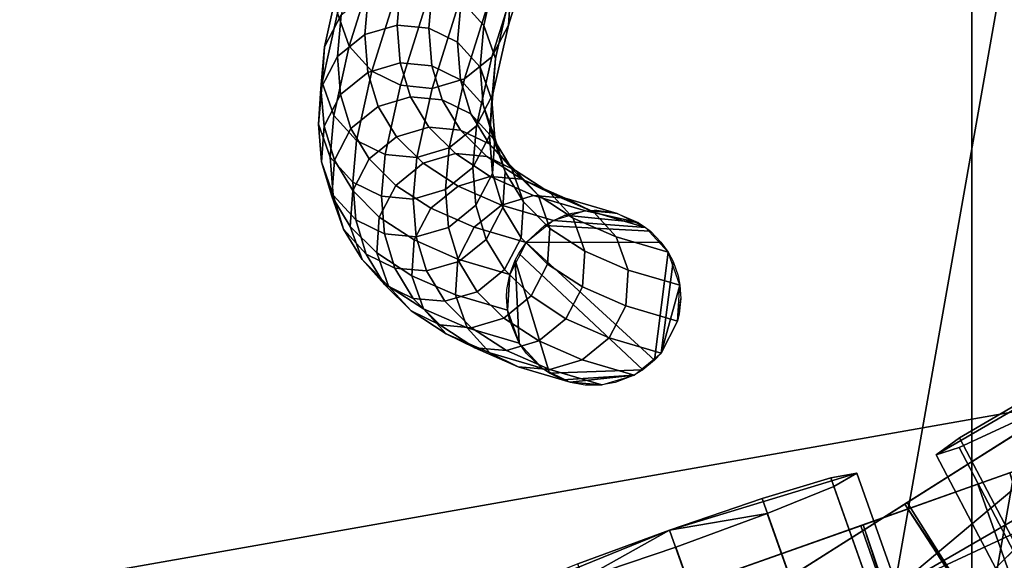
# Model space of a CAD drawing. Extents: x -43.1 to 43.1, y -41.3 to 41.3.
# Tile 395 of 656: x 0.008 to 0.791, y -1.506 to -1.077. Entities that reach past the tile are written whole.
import ezdxf

# ---------------------------------------------------------------- set-up
doc = ezdxf.new("R2010")
doc.units = 0
for name, color, linetype in [('CABLE', 18, 'CONTINUOUS'), ('CABLE.1', 18, 'CONTINUOUS'), ('CEILING_SUPPORT', 254, 'CONTINUOUS'), ('METAL_BASE', 254, 'CONTINUOUS')]:
    doc.layers.add(name, color=color, linetype=linetype)

msp = doc.modelspace()

# ---------------------------------------------------------------- linework, layer by layer
at = {"layer": 'CABLE'}
for points in [[(0.4157, -1.0203, 25.8575), (0.3967, -1.0811, 25.1789), (0.3987, -1.0528, 25.1765), (0.4177, -0.992, 25.8548)], [(0.3894, -1.0265, 25.1744), (0.3771, -1.0813, 24.4959), (0.3591, -1.0615, 24.4946), (0.3714, -1.0067, 25.1732)], [(0.28, -1.0106, 25.8609), (0.2609, -1.0715, 25.1813), (0.2702, -1.0978, 25.1834), (0.2893, -1.0369, 25.863)], [(0.2761, -1.018, 25.1764), (0.2638, -1.0729, 24.4966), (0.2506, -1.0981, 24.4987), (0.2629, -1.0432, 25.1789)], [(0.4026, -1.0454, 25.8603), (0.3835, -1.1062, 25.1814), (0.3967, -1.0811, 25.1789), (0.4157, -1.0203, 25.8575)], [(0.3987, -1.0528, 25.1765), (0.3864, -1.1076, 24.4978), (0.3771, -1.0813, 24.4959), (0.3894, -1.0265, 25.1744)], [(0.2893, -1.0369, 25.863), (0.2702, -1.0978, 25.1834), (0.2882, -1.1176, 25.1846), (0.3073, -1.0567, 25.8643)], [(0.2629, -1.0432, 25.1789), (0.2506, -1.0981, 24.4987), (0.2487, -1.1265, 24.5008), (0.2609, -1.0715, 25.1813)], [(0.3112, -1.048, 24.4941), (0.3084, -1.081, 24.0394), (0.2827, -1.0885, 24.04), (0.2855, -1.0554, 24.495)], [(0.3364, -1.0503, 24.494), (0.3336, -1.0833, 24.0396), (0.3084, -1.081, 24.0394), (0.3112, -1.048, 24.4941)], [(0.3809, -1.0629, 25.8626), (0.3619, -1.1237, 25.1834), (0.3835, -1.1062, 25.1814), (0.4026, -1.0454, 25.8603)], [(0.2855, -1.0554, 24.495), (0.2827, -1.0885, 24.04), (0.261, -1.106, 24.0412), (0.2638, -1.0729, 24.4966)], [(0.3591, -1.0615, 24.4946), (0.3563, -1.0945, 24.0403), (0.3336, -1.0833, 24.0396), (0.3364, -1.0503, 24.494)], [(0.3967, -1.0811, 25.1789), (0.3845, -1.1359, 24.5), (0.3864, -1.1076, 24.4978), (0.3987, -1.0528, 25.1765)], [(0.3073, -1.0567, 25.8643), (0.2882, -1.1176, 25.1846), (0.3109, -1.1288, 25.185), (0.33, -1.0679, 25.8646)], [(0.3552, -1.0703, 25.8641), (0.3361, -1.1312, 25.1846), (0.3619, -1.1237, 25.1834), (0.3809, -1.0629, 25.8626)], [(0.3771, -1.0813, 24.4959), (0.3743, -1.1143, 24.0417), (0.3563, -1.0945, 24.0403), (0.3591, -1.0615, 24.4946)], [(0.2609, -1.0715, 25.1813), (0.2487, -1.1265, 24.5008), (0.258, -1.1527, 24.5027), (0.2702, -1.0978, 25.1834)], [(0.33, -1.0679, 25.8646), (0.3109, -1.1288, 25.185), (0.3361, -1.1312, 25.1846), (0.3552, -1.0703, 25.8641)], [(0.2638, -1.0729, 24.4966), (0.261, -1.106, 24.0412), (0.2478, -1.1312, 24.043), (0.2506, -1.0981, 24.4987)], [(0.3084, -1.081, 24.0394), (0.3108, -1.111, 23.5846), (0.2851, -1.1185, 23.5847), (0.2827, -1.0885, 24.04)], [(0.3336, -1.0833, 24.0396), (0.336, -1.1133, 23.585), (0.3108, -1.111, 23.5846), (0.3084, -1.081, 24.0394)], [(0.3563, -1.0945, 24.0403), (0.3587, -1.1245, 23.586), (0.336, -1.1133, 23.585), (0.3336, -1.0833, 24.0396)], [(0.3835, -1.1062, 25.1814), (0.3713, -1.1611, 24.502), (0.3845, -1.1359, 24.5), (0.3967, -1.0811, 25.1789)], [(0.3864, -1.1076, 24.4978), (0.3836, -1.1406, 24.0435), (0.3743, -1.1143, 24.0417), (0.3771, -1.0813, 24.4959)], [(0.2827, -1.0885, 24.04), (0.2851, -1.1185, 23.5847), (0.2634, -1.1361, 23.5856), (0.261, -1.106, 24.0412)], [(0.3743, -1.1143, 24.0417), (0.3767, -1.1443, 23.5874), (0.3587, -1.1245, 23.586), (0.3563, -1.0945, 24.0403)], [(0.2506, -1.0981, 24.4987), (0.2478, -1.1312, 24.043), (0.2458, -1.1596, 24.0449), (0.2487, -1.1265, 24.5008)], [(0.2702, -1.0978, 25.1834), (0.258, -1.1527, 24.5027), (0.276, -1.1726, 24.504), (0.2882, -1.1176, 25.1846)], [(0.261, -1.106, 24.0412), (0.2634, -1.1361, 23.5856), (0.2502, -1.1613, 23.587), (0.2478, -1.1312, 24.043)], [(0.3108, -1.111, 23.5846), (0.319, -1.138, 23.1296), (0.2933, -1.1456, 23.1294), (0.2851, -1.1185, 23.5847)], [(0.336, -1.1133, 23.585), (0.3442, -1.1403, 23.1304), (0.319, -1.138, 23.1296), (0.3108, -1.111, 23.5846)], [(0.3619, -1.1237, 25.1834), (0.3496, -1.1786, 24.5036), (0.3713, -1.1611, 24.502), (0.3835, -1.1062, 25.1814)], [(0.3845, -1.1359, 24.5), (0.3816, -1.1689, 24.0455), (0.3836, -1.1406, 24.0435), (0.3864, -1.1076, 24.4978)], [(0.2851, -1.1185, 23.5847), (0.2933, -1.1456, 23.1294), (0.2716, -1.1632, 23.1299), (0.2634, -1.1361, 23.5856)], [(0.2882, -1.1176, 25.1846), (0.276, -1.1726, 24.504), (0.2987, -1.1838, 24.5046), (0.3109, -1.1288, 25.185)], [(0.3587, -1.1245, 23.586), (0.3669, -1.1514, 23.1316), (0.3442, -1.1403, 23.1304), (0.336, -1.1133, 23.585)], [(0.3836, -1.1406, 24.0435), (0.386, -1.1705, 23.5892), (0.3767, -1.1443, 23.5874), (0.3743, -1.1143, 24.0417)], [(0.2487, -1.1265, 24.5008), (0.2458, -1.1596, 24.0449), (0.2551, -1.1858, 24.0467), (0.258, -1.1527, 24.5027)], [(0.3361, -1.1312, 25.1846), (0.3239, -1.1861, 24.5045), (0.3496, -1.1786, 24.5036), (0.3619, -1.1237, 25.1834)], [(0.3767, -1.1443, 23.5874), (0.3849, -1.1713, 23.1331), (0.3669, -1.1514, 23.1316), (0.3587, -1.1245, 23.586)], [(0.2478, -1.1312, 24.043), (0.2502, -1.1613, 23.587), (0.2482, -1.1897, 23.5888), (0.2458, -1.1596, 24.0449)], [(0.3109, -1.1288, 25.185), (0.2987, -1.1838, 24.5046), (0.3239, -1.1861, 24.5045), (0.3361, -1.1312, 25.1846)], [(0.2634, -1.1361, 23.5856), (0.2716, -1.1632, 23.1299), (0.2585, -1.1884, 23.1309), (0.2502, -1.1613, 23.587)], [(0.319, -1.138, 23.1296), (0.3335, -1.1621, 22.6747), (0.3078, -1.1696, 22.6741), (0.2933, -1.1456, 23.1294)], [(0.3442, -1.1403, 23.1304), (0.3587, -1.1643, 22.6758), (0.3335, -1.1621, 22.6747), (0.319, -1.138, 23.1296)], [(0.3669, -1.1514, 23.1316), (0.3814, -1.1754, 22.6772), (0.3587, -1.1643, 22.6758), (0.3442, -1.1403, 23.1304)], [(0.3713, -1.1611, 24.502), (0.3684, -1.1941, 24.0472), (0.3816, -1.1689, 24.0455), (0.3845, -1.1359, 24.5)], [(0.3816, -1.1689, 24.0455), (0.3841, -1.1989, 23.5909), (0.386, -1.1705, 23.5892), (0.3836, -1.1406, 24.0435)], [(0.2933, -1.1456, 23.1294), (0.3078, -1.1696, 22.6741), (0.2862, -1.1873, 22.6741), (0.2716, -1.1632, 23.1299)], [(0.386, -1.1705, 23.5892), (0.3942, -1.1975, 23.1348), (0.3849, -1.1713, 23.1331), (0.3767, -1.1443, 23.5874)], [(0.258, -1.1527, 24.5027), (0.2551, -1.1858, 24.0467), (0.2731, -1.2057, 24.0481), (0.276, -1.1726, 24.504)], [(0.3849, -1.1713, 23.1331), (0.3994, -1.1952, 22.6789), (0.3814, -1.1754, 22.6772), (0.3669, -1.1514, 23.1316)], [(0.2458, -1.1596, 24.0449), (0.2482, -1.1897, 23.5888), (0.2575, -1.216, 23.5905), (0.2551, -1.1858, 24.0467)], [(0.2502, -1.1613, 23.587), (0.2585, -1.1884, 23.1309), (0.2565, -1.2168, 23.1325), (0.2482, -1.1897, 23.5888)], [(0.2716, -1.1632, 23.1299), (0.2862, -1.1873, 22.6741), (0.273, -1.2125, 22.6748), (0.2585, -1.1884, 23.1309)], [(0.3335, -1.1621, 22.6747), (0.3546, -1.1831, 22.2199), (0.3289, -1.1907, 22.2188), (0.3078, -1.1696, 22.6741)], [(0.3587, -1.1643, 22.6758), (0.3797, -1.1853, 22.2213), (0.3546, -1.1831, 22.2199), (0.3335, -1.1621, 22.6747)], [(0.3496, -1.1786, 24.5036), (0.3468, -1.2117, 24.0485), (0.3684, -1.1941, 24.0472), (0.3713, -1.1611, 24.502)], [(0.3814, -1.1754, 22.6772), (0.4024, -1.1964, 22.223), (0.3797, -1.1853, 22.2213), (0.3587, -1.1643, 22.6758)], [(0.276, -1.1726, 24.504), (0.2731, -1.2057, 24.0481), (0.2958, -1.2168, 24.0489), (0.2987, -1.1838, 24.5046)], [(0.3078, -1.1696, 22.6741), (0.3289, -1.1907, 22.2188), (0.3073, -1.2083, 22.2184), (0.2862, -1.1873, 22.6741)], [(0.3684, -1.1941, 24.0472), (0.3709, -1.2241, 23.5923), (0.3841, -1.1989, 23.5909), (0.3816, -1.1689, 24.0455)], [(0.3841, -1.1989, 23.5909), (0.3923, -1.2259, 23.1364), (0.3942, -1.1975, 23.1348), (0.386, -1.1705, 23.5892)], [(0.3942, -1.1975, 23.1348), (0.4087, -1.2215, 22.6806), (0.3994, -1.1952, 22.6789), (0.3849, -1.1713, 23.1331)], [(0.3239, -1.1861, 24.5045), (0.321, -1.2192, 24.049), (0.3468, -1.2117, 24.0485), (0.3496, -1.1786, 24.5036)], [(0.3994, -1.1952, 22.6789), (0.4204, -1.2162, 22.2248), (0.4024, -1.1964, 22.223), (0.3814, -1.1754, 22.6772)], [(0.2551, -1.1858, 24.0467), (0.2575, -1.216, 23.5905), (0.2755, -1.2358, 23.592), (0.2731, -1.2057, 24.0481)], [(0.2585, -1.1884, 23.1309), (0.273, -1.2125, 22.6748), (0.2711, -1.2409, 22.6762), (0.2565, -1.2168, 23.1325)], [(0.2862, -1.1873, 22.6741), (0.3073, -1.2083, 22.2184), (0.2941, -1.2336, 22.2188), (0.273, -1.2125, 22.6748)], [(0.2987, -1.1838, 24.5046), (0.2958, -1.2168, 24.0489), (0.321, -1.2192, 24.049), (0.3239, -1.1861, 24.5045)], [(0.3546, -1.1831, 22.2199), (0.3823, -1.2012, 21.7652), (0.3567, -1.2088, 21.7638), (0.3289, -1.1907, 22.2188)], [(0.3797, -1.1853, 22.2213), (0.4075, -1.2034, 21.767), (0.3823, -1.2012, 21.7652), (0.3546, -1.1831, 22.2199)], [(0.4024, -1.1964, 22.223), (0.4301, -1.2145, 21.769), (0.4075, -1.2034, 21.767), (0.3797, -1.1853, 22.2213)], [(0.2482, -1.1897, 23.5888), (0.2565, -1.2168, 23.1325), (0.2658, -1.2431, 23.1342), (0.2575, -1.216, 23.5905)], [(0.3289, -1.1907, 22.2188), (0.3567, -1.2088, 21.7638), (0.335, -1.2264, 21.7629), (0.3073, -1.2083, 22.2184)], [(0.3468, -1.2117, 24.0485), (0.3492, -1.2417, 23.5932), (0.3709, -1.2241, 23.5923), (0.3684, -1.1941, 24.0472)], [(0.4087, -1.2215, 22.6806), (0.4297, -1.2425, 22.2265), (0.4204, -1.2162, 22.2248), (0.3994, -1.1952, 22.6789)], [(0.4204, -1.2162, 22.2248), (0.4481, -1.2343, 21.7709), (0.4301, -1.2145, 21.769), (0.4024, -1.1964, 22.223)], [(0.3823, -1.2012, 21.7652), (0.4168, -1.2163, 21.3109), (0.3912, -1.2239, 21.309), (0.3567, -1.2088, 21.7638)], [(0.3709, -1.2241, 23.5923), (0.3791, -1.2512, 23.1375), (0.3923, -1.2259, 23.1364), (0.3841, -1.1989, 23.5909)], [(0.4075, -1.2034, 21.767), (0.4419, -1.2185, 21.3131), (0.4168, -1.2163, 21.3109), (0.3823, -1.2012, 21.7652)], [(0.3923, -1.2259, 23.1364), (0.4068, -1.2499, 22.6819), (0.4087, -1.2215, 22.6806), (0.3942, -1.1975, 23.1348)], [(0.4301, -1.2145, 21.769), (0.4646, -1.2296, 21.3153), (0.4419, -1.2185, 21.3131), (0.4075, -1.2034, 21.767)], [(0.273, -1.2125, 22.6748), (0.2941, -1.2336, 22.2188), (0.2922, -1.262, 22.2199), (0.2711, -1.2409, 22.6762)], [(0.2731, -1.2057, 24.0481), (0.2755, -1.2358, 23.592), (0.2982, -1.2469, 23.5929), (0.2958, -1.2168, 24.0489)], [(0.3073, -1.2083, 22.2184), (0.335, -1.2264, 21.7629), (0.3219, -1.2517, 21.7629), (0.2941, -1.2336, 22.2188)], [(0.321, -1.2192, 24.049), (0.3234, -1.2492, 23.5934), (0.3492, -1.2417, 23.5932), (0.3468, -1.2117, 24.0485)], [(0.3567, -1.2088, 21.7638), (0.3912, -1.2239, 21.309), (0.3696, -1.2416, 21.3077), (0.335, -1.2264, 21.7629)], [(0.2565, -1.2168, 23.1325), (0.2711, -1.2409, 22.6762), (0.2804, -1.2672, 22.6778), (0.2658, -1.2431, 23.1342)], [(0.2575, -1.216, 23.5905), (0.2658, -1.2431, 23.1342), (0.2838, -1.2629, 23.1357), (0.2755, -1.2358, 23.592)], [(0.2958, -1.2168, 24.0489), (0.2982, -1.2469, 23.5929), (0.3234, -1.2492, 23.5934), (0.321, -1.2192, 24.049)], [(0.4168, -1.2163, 21.3109), (0.458, -1.2284, 20.857), (0.4325, -1.2361, 20.8546), (0.3912, -1.2239, 21.309)], [(0.4419, -1.2185, 21.3131), (0.4831, -1.2306, 20.8595), (0.458, -1.2284, 20.857), (0.4168, -1.2163, 21.3109)], [(0.4297, -1.2425, 22.2265), (0.4574, -1.2605, 21.7725), (0.4481, -1.2343, 21.7709), (0.4204, -1.2162, 22.2248)], [(0.4481, -1.2343, 21.7709), (0.4825, -1.2493, 21.3174), (0.4646, -1.2296, 21.3153), (0.4301, -1.2145, 21.769)], [(0.4646, -1.2296, 21.3153), (0.5058, -1.2417, 20.862), (0.4831, -1.2306, 20.8595), (0.4419, -1.2185, 21.3131)], [(0.335, -1.2264, 21.7629), (0.3696, -1.2416, 21.3077), (0.3565, -1.2669, 21.3074), (0.3219, -1.2517, 21.7629)], [(0.3492, -1.2417, 23.5932), (0.3574, -1.2687, 23.1379), (0.3791, -1.2512, 23.1375), (0.3709, -1.2241, 23.5923)], [(0.3912, -1.2239, 21.309), (0.4325, -1.2361, 20.8546), (0.4109, -1.2537, 20.8529), (0.3696, -1.2416, 21.3077)], [(0.3791, -1.2512, 23.1375), (0.3936, -1.2752, 22.6826), (0.4068, -1.2499, 22.6819), (0.3923, -1.2259, 23.1364)], [(0.4068, -1.2499, 22.6819), (0.4278, -1.2709, 22.2276), (0.4297, -1.2425, 22.2265), (0.4087, -1.2215, 22.6806)], [(0.4415, -1.2321, 20.8554), (0.4473, -1.2303, 20.856), (0.458, -1.2284, 20.857), (0.4998, -1.2377, 20.8613)], [(0.4831, -1.2306, 20.8595), (0.4998, -1.2377, 20.8613), (0.458, -1.2284, 20.857), (0.4652, -1.2281, 20.8577)], [(0.4773, -1.2293, 20.8589), (0.4831, -1.2306, 20.8595), (0.4652, -1.2281, 20.8577)], [(0.2755, -1.2358, 23.592), (0.2838, -1.2629, 23.1357), (0.3065, -1.274, 23.1369), (0.2982, -1.2469, 23.5929)], [(0.2941, -1.2336, 22.2188), (0.3219, -1.2517, 21.7629), (0.32, -1.2802, 21.7639), (0.2922, -1.262, 22.2199)], [(0.4254, -1.2403, 20.854), (0.4325, -1.2361, 20.8546), (0.5058, -1.2417, 20.862), (0.5096, -1.2447, 20.8624)], [(0.4998, -1.2377, 20.8613), (0.5058, -1.2417, 20.862), (0.4325, -1.2361, 20.8546), (0.4415, -1.2321, 20.8554)], [(0.4574, -1.2605, 21.7725), (0.4919, -1.2756, 21.3189), (0.4825, -1.2493, 21.3174), (0.4481, -1.2343, 21.7709)], [(0.4825, -1.2493, 21.3174), (0.5237, -1.2615, 20.8642), (0.5058, -1.2417, 20.862), (0.4646, -1.2296, 21.3153)], [(0.2658, -1.2431, 23.1342), (0.2804, -1.2672, 22.6778), (0.2984, -1.287, 22.6795), (0.2838, -1.2629, 23.1357)], [(0.2711, -1.2409, 22.6762), (0.2922, -1.262, 22.2199), (0.3015, -1.2883, 22.2216), (0.2804, -1.2672, 22.6778)], [(0.3234, -1.2492, 23.5934), (0.3317, -1.2763, 23.1377), (0.3574, -1.2687, 23.1379), (0.3492, -1.2417, 23.5932)], [(0.3696, -1.2416, 21.3077), (0.4109, -1.2537, 20.8529), (0.3978, -1.2791, 20.8522), (0.3565, -1.2669, 21.3074)], [(0.4109, -1.2537, 20.8529), (0.4254, -1.2403, 20.854), (0.5096, -1.2447, 20.8624), (0.518, -1.2534, 20.8635)], [(0.4278, -1.2709, 22.2276), (0.4555, -1.289, 21.7735), (0.4574, -1.2605, 21.7725), (0.4297, -1.2425, 22.2265)], [(0.2982, -1.2469, 23.5929), (0.3065, -1.274, 23.1369), (0.3317, -1.2763, 23.1377), (0.3234, -1.2492, 23.5934)], [(0.3219, -1.2517, 21.7629), (0.3565, -1.2669, 21.3074), (0.3546, -1.2953, 21.3081), (0.32, -1.2802, 21.7639)], [(0.3574, -1.2687, 23.1379), (0.372, -1.2928, 22.6827), (0.3936, -1.2752, 22.6826), (0.3791, -1.2512, 23.1375)], [(0.3936, -1.2752, 22.6826), (0.4147, -1.2962, 22.228), (0.4278, -1.2709, 22.2276), (0.4068, -1.2499, 22.6819)], [(0.4919, -1.2756, 21.3189), (0.533, -1.2877, 20.8657), (0.5237, -1.2615, 20.8642), (0.4825, -1.2493, 21.3174)], [(0.4109, -1.2537, 20.8529), (0.5129, -1.3472, 20.8652), (0.5036, -1.3549, 20.8644), (0.4049, -1.2624, 20.8525)], [(0.4109, -1.2537, 20.8529), (0.518, -1.2534, 20.8635), (0.5237, -1.2615, 20.8642), (0.5129, -1.3472, 20.8652)], [(0.2804, -1.2672, 22.6778), (0.3015, -1.2883, 22.2216), (0.3195, -1.3081, 22.2234), (0.2984, -1.287, 22.6795)], [(0.2838, -1.2629, 23.1357), (0.2984, -1.287, 22.6795), (0.3211, -1.2981, 22.6809), (0.3065, -1.274, 23.1369)], [(0.2922, -1.262, 22.2199), (0.32, -1.2802, 21.7639), (0.3293, -1.3064, 21.7655), (0.3015, -1.2883, 22.2216)], [(0.3565, -1.2669, 21.3074), (0.3978, -1.2791, 20.8522), (0.396, -1.3075, 20.8527), (0.3546, -1.2953, 21.3081)], [(0.4021, -1.2677, 20.8524), (0.4049, -1.2624, 20.8525), (0.5036, -1.3549, 20.8644), (0.4293, -1.3575, 20.8572)], [(0.4555, -1.289, 21.7735), (0.49, -1.304, 21.3196), (0.4919, -1.2756, 21.3189), (0.4574, -1.2605, 21.7725)], [(0.5181, -1.3415, 20.8655), (0.5129, -1.3472, 20.8652), (0.5237, -1.2615, 20.8642), (0.5276, -1.2688, 20.8648)], [(0.3065, -1.274, 23.1369), (0.3211, -1.2981, 22.6809), (0.3462, -1.3004, 22.682), (0.3317, -1.2763, 23.1377)], [(0.3317, -1.2763, 23.1377), (0.3462, -1.3004, 22.682), (0.372, -1.2928, 22.6827), (0.3574, -1.2687, 23.1379)], [(0.372, -1.2928, 22.6827), (0.393, -1.3138, 22.2276), (0.4147, -1.2962, 22.228), (0.3936, -1.2752, 22.6826)], [(0.4021, -1.2677, 20.8524), (0.4053, -1.3338, 20.8543), (0.396, -1.3075, 20.8527), (0.3978, -1.2791, 20.8522)], [(0.4053, -1.3338, 20.8543), (0.4021, -1.2677, 20.8524), (0.4293, -1.3575, 20.8572), (0.4242, -1.3542, 20.8566)], [(0.4147, -1.2962, 22.228), (0.4424, -1.3143, 21.7735), (0.4555, -1.289, 21.7735), (0.4278, -1.2709, 22.2276)], [(0.533, -1.2877, 20.8657), (0.5181, -1.3415, 20.8655), (0.5276, -1.2688, 20.8648), (0.5316, -1.2802, 20.8654)], [(0.32, -1.2802, 21.7639), (0.3546, -1.2953, 21.3081), (0.3639, -1.3216, 21.3096), (0.3293, -1.3064, 21.7655)], [(0.3953, -1.297, 20.8524), (0.3956, -1.291, 20.8523), (0.3978, -1.2791, 20.8522), (0.396, -1.3075, 20.8527)], [(0.49, -1.304, 21.3196), (0.5312, -1.3162, 20.8662), (0.533, -1.2877, 20.8657), (0.4919, -1.2756, 21.3189)], [(0.2984, -1.287, 22.6795), (0.3195, -1.3081, 22.2234), (0.3422, -1.3192, 22.2251), (0.3211, -1.2981, 22.6809)], [(0.3015, -1.2883, 22.2216), (0.3293, -1.3064, 21.7655), (0.3473, -1.3262, 21.7674), (0.3195, -1.3081, 22.2234)], [(0.4424, -1.3143, 21.7735), (0.4769, -1.3294, 21.3193), (0.49, -1.304, 21.3196), (0.4555, -1.289, 21.7735)], [(0.5181, -1.3415, 20.8655), (0.533, -1.2877, 20.8657), (0.5337, -1.2982, 20.8661), (0.5312, -1.3162, 20.8662)], [(0.3211, -1.2981, 22.6809), (0.3422, -1.3192, 22.2251), (0.3673, -1.3215, 22.2265), (0.3462, -1.3004, 22.682)], [(0.3462, -1.3004, 22.682), (0.3673, -1.3215, 22.2265), (0.393, -1.3138, 22.2276), (0.372, -1.2928, 22.6827)], [(0.3546, -1.2953, 21.3081), (0.396, -1.3075, 20.8527), (0.4053, -1.3338, 20.8543), (0.3639, -1.3216, 21.3096)], [(0.393, -1.3138, 22.2276), (0.4208, -1.3319, 21.7726), (0.4424, -1.3143, 21.7735), (0.4147, -1.2962, 22.228)], [(0.5337, -1.2982, 20.8661), (0.5325, -1.3103, 20.8662), (0.5312, -1.3162, 20.8662)], [(0.3293, -1.3064, 21.7655), (0.3639, -1.3216, 21.3096), (0.3819, -1.3414, 21.3117), (0.3473, -1.3262, 21.7674)], [(0.4769, -1.3294, 21.3193), (0.5181, -1.3415, 20.8655), (0.5312, -1.3162, 20.8662), (0.49, -1.304, 21.3196)], [(0.3195, -1.3081, 22.2234), (0.3473, -1.3262, 21.7674), (0.37, -1.3373, 21.7694), (0.3422, -1.3192, 22.2251)], [(0.3673, -1.3215, 22.2265), (0.3951, -1.3395, 21.7712), (0.4208, -1.3319, 21.7726), (0.393, -1.3138, 22.2276)], [(0.396, -1.3075, 20.8527), (0.4053, -1.3338, 20.8543), (0.3975, -1.3151, 20.8531)], [(0.4208, -1.3319, 21.7726), (0.4553, -1.347, 21.318), (0.4769, -1.3294, 21.3193), (0.4424, -1.3143, 21.7735)], [(0.3422, -1.3192, 22.2251), (0.37, -1.3373, 21.7694), (0.3951, -1.3395, 21.7712), (0.3673, -1.3215, 22.2265)], [(0.3639, -1.3216, 21.3096), (0.4053, -1.3338, 20.8543), (0.4233, -1.3536, 20.8565), (0.3819, -1.3414, 21.3117)], [(0.3473, -1.3262, 21.7674), (0.3819, -1.3414, 21.3117), (0.4045, -1.3525, 21.314), (0.37, -1.3373, 21.7694)], [(0.4553, -1.347, 21.318), (0.4966, -1.3592, 20.8638), (0.5181, -1.3415, 20.8655), (0.4769, -1.3294, 21.3193)], [(0.37, -1.3373, 21.7694), (0.4045, -1.3525, 21.314), (0.4297, -1.3547, 21.3161), (0.3951, -1.3395, 21.7712)], [(0.3951, -1.3395, 21.7712), (0.4297, -1.3547, 21.3161), (0.4553, -1.347, 21.318), (0.4208, -1.3319, 21.7726)], [(0.4053, -1.3338, 20.8543), (0.4242, -1.3542, 20.8566), (0.411, -1.3419, 20.855)], [(0.3819, -1.3414, 21.3117), (0.4233, -1.3536, 20.8565), (0.4459, -1.3646, 20.859), (0.4045, -1.3525, 21.314)], [(0.411, -1.3419, 20.855), (0.4242, -1.3542, 20.8566), (0.4233, -1.3536, 20.8565)], [(0.4045, -1.3525, 21.314), (0.4459, -1.3646, 20.859), (0.471, -1.3668, 20.8615), (0.4297, -1.3547, 21.3161)], [(0.4297, -1.3547, 21.3161), (0.471, -1.3668, 20.8615), (0.4966, -1.3592, 20.8638), (0.4553, -1.347, 21.318)], [(0.4966, -1.3592, 20.8638), (0.4401, -1.3628, 20.8584), (0.4293, -1.3575, 20.8572), (0.5036, -1.3549, 20.8644)], [(0.4459, -1.3646, 20.859), (0.4401, -1.3628, 20.8584), (0.4966, -1.3592, 20.8638)], [(0.4966, -1.3592, 20.8638), (0.4817, -1.3649, 20.8625), (0.471, -1.3668, 20.8615), (0.4459, -1.3646, 20.859)], [(0.4459, -1.3646, 20.859), (0.4577, -1.3668, 20.8602), (0.471, -1.3668, 20.8615)]]:
    msp.add_3dface(points, dxfattribs=at)
at = {"layer": 'CABLE.1'}
for points in [[(0.5249, -1.4823, 27.9265), (0.6025, -1.4689, 27.637), (0.6553, -1.4475, 27.6938), (0.6737, -1.4371, 27.7714)], [(0.5249, -1.4823, 27.9265), (0.6737, -1.4371, 27.7714), (0.6529, -1.4407, 27.8489), (0.5984, -1.4572, 27.9057)], [(0.6529, -1.4407, 27.8489), (0.6737, -1.4371, 27.7714), (1.2557, -3.0806, 27.8515), (1.2355, -3.0861, 27.9291)], [(0.6737, -1.4371, 27.7714), (0.6553, -1.4475, 27.6938), (1.2365, -3.089, 27.7738), (1.2557, -3.0806, 27.8515)], [(0.5984, -1.4572, 27.9057), (0.6529, -1.4407, 27.8489), (1.2355, -3.0861, 27.9291), (1.1816, -3.104, 27.986)], [(0.6553, -1.4475, 27.6938), (0.6025, -1.4689, 27.637), (1.1833, -3.109, 27.7169), (1.2365, -3.089, 27.7738)], [(0.5249, -1.4823, 27.9265), (0.5984, -1.4572, 27.9057), (1.1816, -3.104, 27.986), (1.1082, -3.1296, 28.0068)], [(0.5249, -1.4823, 27.9265), (0.4561, -1.5207, 27.637), (0.5297, -1.4957, 27.6162), (0.6025, -1.4689, 27.637)], [(0.6025, -1.4689, 27.637), (0.5297, -1.4957, 27.6162), (1.1103, -3.1353, 27.6961), (1.1833, -3.109, 27.7169)], [(0.5249, -1.4823, 27.9265), (0.452, -1.5091, 27.9057), (0.3993, -1.5305, 27.8489), (0.3809, -1.5408, 27.7714)], [(0.5249, -1.4823, 27.9265), (0.3809, -1.5408, 27.7714), (0.4017, -1.5372, 27.6938), (0.4561, -1.5207, 27.637)], [(0.452, -1.5091, 27.9057), (0.5249, -1.4823, 27.9265), (1.1082, -3.1296, 28.0068), (1.0352, -3.1559, 27.986)], [(0.5297, -1.4957, 27.6162), (0.4561, -1.5207, 27.637), (1.0369, -3.1608, 27.7169), (1.1103, -3.1353, 27.6961)]]:
    msp.add_3dface(points, dxfattribs=at)
at = {"layer": 'CEILING_SUPPORT'}
for points in [[(0, -0.7651, 101.9285), (0.7651, -0.7651, 101.9285), (0.7651, -1.5301, 101.9285), (0, -1.5301, 101.9285)], [(0, -0.7651, 101.859), (0.7651, -0.7651, 101.859), (0.7651, -1.5301, 101.859), (0, -1.5301, 101.859)], [(0.7651, -0.7651, 101.9285), (1.5301, -0.7651, 101.9285), (1.5301, -1.5301, 101.9285), (0.7651, -1.5301, 101.9285)], [(0.7651, -0.7651, 101.859), (1.5301, -0.7651, 101.859), (1.5301, -1.5301, 101.859), (0.7651, -1.5301, 101.859)]]:
    msp.add_3dface(points, dxfattribs=at)
at = {"layer": 'METAL_BASE'}
for points in [[(-1.669, 0.6609, 8.6989), (-0.8194, 1.6735, 8.6989), (0.4824, 1.903, 8.6989), (1.6271, -1.2421, 8.6989)], [(2.0792, 0, 8.6989), (1.6271, -1.2421, 8.6989), (0.4824, 1.903, 8.6989), (1.6271, 1.2421, 8.6989)], [(-1.3972, -0.8914, 8.6989), (-0.463, -1.6754, 8.6989), (0.7566, -1.6754, 8.6989), (1.2928, 1.3658, 8.6989)], [(1.9026, 0.3096, 8.6989), (1.2928, 1.3658, 8.6989), (0.7566, -1.6754, 8.6989), (1.6908, -0.8914, 8.6989)], [(-1.2625, -0.8137, 0.6411), (-0.4098, -1.5292, 0.6411), (0.7034, -1.5292, 0.6411), (1.1929, 1.2466, 0.6411)], [(1.7494, 0.2826, 0.6411), (1.1929, 1.2466, 0.6411), (0.7034, -1.5292, 0.6411), (1.5562, -0.8137, 0.6411)], [(-0.8194, -1.6735, 8.6989), (-1.669, -0.6609, 8.6989), (-1.669, 0.6609, 8.6989), (1.6271, -1.2421, 8.6989)], [(1.1929, -1.2466, 0.6411), (1.3934, -1.046, 0.6411), (1.5562, -0.8137, 0.6411), (0.7034, -1.5292, 0.6411)], [(1.2928, -1.3658, 8.6989), (1.5126, -1.146, 8.6989), (1.6908, -0.8914, 8.6989), (0.7566, -1.6754, 8.6989)], [(1.3131, -0.9922, 47.518), (1.0944, -1.2071, 47.94), (0.7406, -1.5548, 47.7788), (0.7406, -1.5548, 47.2572)], [(1.3131, -0.9922, 47.518), (0.7406, -1.5548, 47.2572), (1.0944, -1.2071, 47.096)], [(1.3131, -0.9922, 45.2116), (1.0944, -1.2071, 45.6336), (0.7406, -1.5548, 45.4724), (0.7406, -1.5548, 44.9508)], [(1.3131, -0.9922, 45.2116), (0.7406, -1.5548, 44.9508), (1.0944, -1.2071, 44.7896)], [(1.2028, -1.1509, 39.312), (0.9437, -1.3149, 39.734), (0.5244, -1.5801, 39.5728), (0.5244, -1.5801, 39.0512)], [(1.2028, -1.1509, 39.312), (0.5244, -1.5801, 39.0512), (0.9437, -1.3149, 38.89)], [(1.2028, -1.1509, 37.0056), (0.9437, -1.3149, 37.4276), (0.5244, -1.5801, 37.2664), (0.5244, -1.5801, 36.7448)], [(1.2028, -1.1509, 37.0056), (0.5244, -1.5801, 36.7448), (0.9437, -1.3149, 36.5836)], [(0.8988, -1.3993, 47.096), (0.9966, -1.3032, 47.0743), (1.0944, -1.2071, 47.096), (0.7406, -1.5548, 47.2572)], [(0.8988, -1.3993, 47.94), (0.8106, -1.486, 47.877), (0.7406, -1.5548, 47.7788), (1.0944, -1.2071, 47.94)], [(0.8988, -1.3993, 44.7896), (0.9966, -1.3032, 44.7679), (1.0944, -1.2071, 44.7896), (0.7406, -1.5548, 44.9508)], [(0.8988, -1.3993, 45.6336), (0.8106, -1.486, 45.5706), (0.7406, -1.5548, 45.4724), (1.0944, -1.2071, 45.6336)], [(1.6271, -1.2421, 8.6989), (0.4824, -1.903, 8.6989), (-0.8194, -1.6735, 8.6989)], [(1.113, -1.6735, 8.6989), (0.8077, -1.8158, 8.6989), (0.4824, -1.903, 8.6989), (1.6271, -1.2421, 8.6989)], [(0.7034, -1.5292, 0.6411), (0.9605, -1.4093, 0.6411), (1.1929, -1.2466, 0.6411)], [(0.7119, -1.4615, 38.89), (0.8278, -1.3882, 38.8682), (0.9437, -1.3149, 38.89), (0.5244, -1.5801, 39.0512)], [(0.7119, -1.4615, 39.734), (0.6074, -1.5276, 39.671), (0.5244, -1.5801, 39.5728), (0.9437, -1.3149, 39.734)], [(0.7119, -1.4615, 36.5836), (0.8278, -1.3882, 36.5618), (0.9437, -1.3149, 36.5836), (0.5244, -1.5801, 36.7448)], [(0.7119, -1.4615, 37.4276), (0.6074, -1.5276, 37.3646), (0.5244, -1.5801, 37.2664), (0.9437, -1.3149, 37.4276)], [(0.9437, -1.3149, 39.734), (0.8278, -1.3882, 39.7557), (0.7119, -1.4615, 39.734)], [(0.9437, -1.3149, 37.4276), (0.8278, -1.3882, 37.4493), (0.7119, -1.4615, 37.4276)], [(0.9419, -1.316, 39.5459), (0.8278, -1.3882, 39.5821), (0.7137, -1.4604, 39.5459), (0.8278, -1.3882, 39.312)], [(0.7137, -1.4604, 39.0781), (0.8278, -1.3882, 39.0419), (0.9419, -1.316, 39.0781), (0.8278, -1.3882, 39.312)], [(0.8744, -1.3424, 37.1008), (0.8056, -1.3795, 37.082), (0.7552, -1.4088, 37.0266), (0.7366, -1.4224, 36.9496)], [(0.8744, -1.3424, 37.1008), (0.7366, -1.4224, 36.9496), (0.755, -1.4167, 36.8715), (0.8052, -1.3933, 36.8133)], [(0.7566, -1.6754, 8.6989), (1.0383, -1.544, 8.6989), (1.2928, -1.3658, 8.6989)], [(0.9677, -1.3756, 27.7996), (0.6787, -1.478, 28.2216), (0.211, -1.6436, 28.0604), (0.211, -1.6436, 27.5387)], [(0.9677, -1.3756, 27.7996), (0.211, -1.6436, 27.5387), (0.6787, -1.478, 27.3775)], [(0.6787, -1.478, 27.3775), (0.7953, -1.4367, 27.4406), (0.8878, -1.4039, 27.5387), (0.9677, -1.3756, 27.7996)], [(0.8878, -1.4039, 28.0604), (0.7953, -1.4367, 28.1585), (0.6787, -1.478, 28.2216), (0.9677, -1.3756, 27.7996)], [(0.7552, -1.4088, 37.0266), (0.8056, -1.3795, 37.082), (0.9241, -1.605, 37.0934), (0.8737, -1.6344, 37.0381)], [(0.7137, -1.4604, 39.5459), (0.6301, -1.5132, 39.447), (0.5995, -1.5326, 39.312), (0.8278, -1.3882, 39.312)], [(0.5995, -1.5326, 39.312), (0.6301, -1.5132, 39.1769), (0.7137, -1.4604, 39.0781), (0.8278, -1.3882, 39.312)], [(1.4138, -2.5402, 39.6832), (0.7119, -1.4615, 39.734), (0.8278, -1.3882, 39.7557), (1.5158, -2.4757, 39.7023)], [(1.5158, -2.4757, 38.9216), (0.8278, -1.3882, 38.8682), (0.7119, -1.4615, 38.89), (1.4138, -2.5402, 38.9407)], [(1.0814, -2.0155, 37.3783), (0.7119, -1.4615, 37.4276), (0.8278, -1.3882, 37.4493), (1.1837, -1.9508, 37.3975)], [(1.1837, -1.9508, 36.6136), (0.8278, -1.3882, 36.5618), (0.7119, -1.4615, 36.5836), (1.0814, -2.0155, 36.6328)], [(17.525, -27.7839, 39.5821), (17.4109, -27.8561, 39.5459), (0.7137, -1.4604, 39.5459), (0.8278, -1.3882, 39.5821)], [(17.4109, -27.8561, 39.0781), (17.525, -27.7839, 39.0419), (0.8278, -1.3882, 39.0419), (0.7137, -1.4604, 39.0781)], [(0.7406, -1.5548, 47.2572), (0.8106, -1.486, 47.159), (0.8988, -1.3993, 47.096)], [(0.7406, -1.5548, 44.9508), (0.8106, -1.486, 44.8526), (0.8988, -1.3993, 44.7896)], [(0.8052, -1.3933, 36.8133), (0.755, -1.4167, 36.8715), (0.8735, -1.6424, 36.883), (0.9237, -1.6189, 36.8248)], [(0.9605, -1.4093, 0.6411), (0.7034, -1.5292, 0.6411), (0.7195, -1.5733, 0.6318), (0.984, -1.45, 0.6318)], [(0.7366, -1.4224, 36.9496), (0.7552, -1.4088, 37.0266), (0.8737, -1.6344, 37.0381), (0.8552, -1.6481, 36.9611)], [(0.755, -1.4167, 36.8715), (0.7366, -1.4224, 36.9496), (0.8552, -1.6481, 36.9611), (0.8735, -1.6424, 36.883)], [(1.0931, -2.6964, 30.4783), (0.6787, -1.478, 30.528), (0.7953, -1.4367, 30.4649), (1.1959, -2.66, 30.4227)], [(1.1959, -2.66, 29.7892), (0.7953, -1.4367, 29.747), (0.6787, -1.478, 29.6839), (1.0931, -2.6964, 29.7336)], [(0.8862, -2.1108, 28.1734), (0.6787, -1.478, 28.2216), (0.7953, -1.4367, 28.1585), (0.9895, -2.0742, 28.1176)], [(0.9895, -2.0742, 27.4815), (0.7953, -1.4367, 27.4406), (0.6787, -1.478, 27.3775), (0.8862, -2.1108, 27.4257)], [(14.252, -39.4095, 30.106), (14.2179, -39.4216, 30.241), (0.7699, -1.4457, 30.241), (0.8041, -1.4336, 30.106)], [(14.2179, -39.4216, 29.9709), (14.252, -39.4095, 30.106), (0.8041, -1.4336, 30.106), (0.7699, -1.4457, 29.9709)], [(14.2179, -39.4216, 30.241), (14.1247, -39.4546, 30.3399), (0.6767, -1.4787, 30.3399), (0.7699, -1.4457, 30.241)], [(14.1247, -39.4546, 29.872), (14.2179, -39.4216, 29.9709), (0.7699, -1.4457, 29.9709), (0.6767, -1.4787, 29.872)], [(0.984, -1.45, 0.6318), (0.7195, -1.5733, 0.6318), (0.731, -1.6049, 0.618), (1.0008, -1.4791, 0.618)], [(0.5244, -1.5801, 39.0512), (0.6074, -1.5276, 38.953), (0.7119, -1.4615, 38.89)], [(0.5244, -1.5801, 36.7448), (0.6074, -1.5276, 36.6466), (0.7119, -1.4615, 36.5836)], [(1.3219, -2.5984, 39.6278), (0.6074, -1.5276, 39.671), (0.7119, -1.4615, 39.734), (1.4138, -2.5402, 39.6832)], [(1.4138, -2.5402, 38.9407), (0.7119, -1.4615, 38.89), (0.6074, -1.5276, 38.953), (1.3219, -2.5984, 38.9962)], [(0.989, -2.0739, 37.3227), (0.6074, -1.5276, 37.3646), (0.7119, -1.4615, 37.4276), (1.0814, -2.0155, 37.3783)], [(1.0814, -2.0155, 36.6328), (0.7119, -1.4615, 36.5836), (0.6074, -1.5276, 36.6466), (0.989, -2.0739, 36.6885)], [(17.4109, -27.8561, 39.5459), (17.3273, -27.909, 39.447), (0.6301, -1.5132, 39.447), (0.7137, -1.4604, 39.5459)], [(17.3273, -27.909, 39.1769), (17.4109, -27.8561, 39.0781), (0.7137, -1.4604, 39.0781), (0.6301, -1.5132, 39.1769)], [(0.4202, -1.5695, 27.3775), (0.5494, -1.5238, 27.3558), (0.6787, -1.478, 27.3775), (0.211, -1.6436, 27.5387)], [(0.979, -2.7368, 30.4975), (0.5494, -1.5238, 30.5497), (0.6787, -1.478, 30.528), (1.0931, -2.6964, 30.4783)], [(1.0931, -2.6964, 29.7336), (0.6787, -1.478, 29.6839), (0.5494, -1.5238, 29.6622), (0.979, -2.7368, 29.7144)], [(0.7717, -2.1513, 28.1927), (0.5494, -1.5238, 28.2433), (0.6787, -1.478, 28.2216), (0.8862, -2.1108, 28.1734)], [(0.8862, -2.1108, 27.4257), (0.6787, -1.478, 27.3775), (0.5494, -1.5238, 27.3558), (0.7717, -2.1513, 27.4064)], [(14.1247, -39.4546, 30.3399), (13.9974, -39.4997, 30.3761), (0.5494, -1.5238, 30.3761), (0.6767, -1.4787, 30.3399)], [(13.9974, -39.4997, 29.8358), (14.1247, -39.4546, 29.872), (0.6767, -1.4787, 29.872), (0.5494, -1.5238, 29.8358)], [(1.0008, -1.4791, 0.618), (0.731, -1.6049, 0.618), (0.7446, -1.6423, 0.5915), (1.0207, -1.5135, 0.5915)], [(1.6729, -2.4429, 47.748), (0.7406, -1.5548, 47.7788), (0.8106, -1.486, 47.877), (1.7346, -2.3823, 47.8345)], [(1.7346, -2.3823, 47.2015), (0.8106, -1.486, 47.159), (0.7406, -1.5548, 47.2572), (1.6729, -2.4429, 47.288)], [(1.2366, -2.0008, 45.4425), (0.7406, -1.5548, 45.4724), (0.8106, -1.486, 45.5706), (1.2986, -1.9399, 45.5294)], [(1.2986, -1.9399, 44.8938), (0.8106, -1.486, 44.8526), (0.7406, -1.5548, 44.9508), (1.2366, -2.0008, 44.9807)]]:
    msp.add_3dface(points, dxfattribs=at)

doc.saveas('drawing.dxf')
